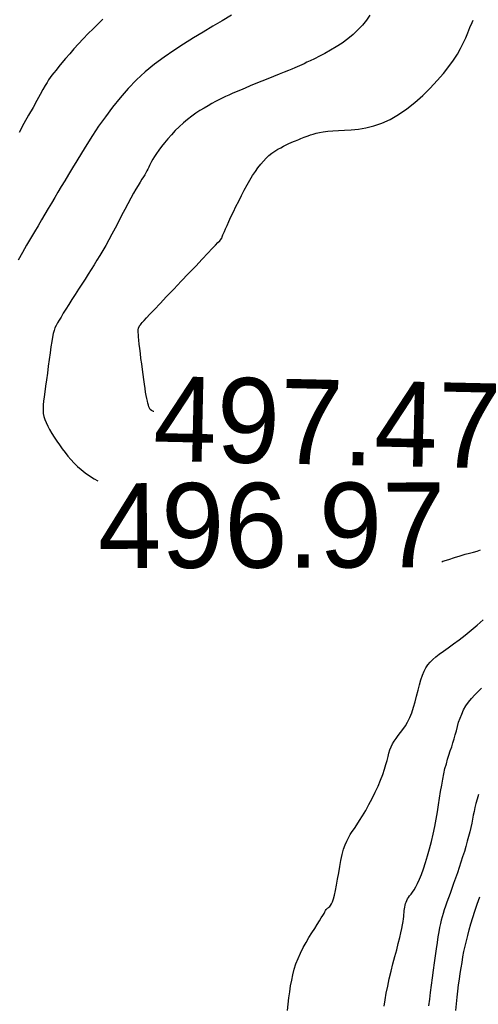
# Model space of a CAD drawing. Header units: millimetres. Extents: x 32690613 to 32693367, y 5343692 to 5344708.
# Tile 279 of 656: x 32692689 to 32692694, y 5344018 to 5344030. Entities that reach past the tile are written whole.
import ezdxf
from ezdxf.enums import TextEntityAlignment as Align

# ---------------------------------------------------------------- set-up
doc = ezdxf.new("R2010")
doc.units = ezdxf.units.MM
doc.header["$LTSCALE"] = 20
for name, color, linetype in [('02-DGM_HL_495.00', 142, 'Continuous'), ('02-DGM_HL_495.50', 152, 'Continuous'), ('02-DGM_HL_496.00', 162, 'Continuous'), ('02-DGM_HL_496.50', 172, 'Continuous'), ('02-DGM_HL_497.00', 182, 'Continuous'), ('02-DGM_HL_497.50', 192, 'Continuous')]:
    doc.layers.add(name, color=color, linetype=linetype)

msp = doc.modelspace()

# ---------------------------------------------------------------- linework, layer by layer
at = {"layer": '02-DGM_HL_495.00', "elevation": 495, "flags": 128}
msp.add_lwpolyline([(32692693.948, 5344018.269), (32692693.956, 5344018.348), (32692693.965, 5344018.425), (32692693.974, 5344018.499), (32692693.983, 5344018.57), (32692693.992, 5344018.639), (32692694.002, 5344018.706), (32692694.012, 5344018.772), (32692694.023, 5344018.836), (32692694.034, 5344018.9), (32692694.046, 5344018.963), (32692694.06, 5344019.026), (32692694.074, 5344019.09), (32692694.091, 5344019.155), (32692694.108, 5344019.222), (32692694.128, 5344019.291), (32692694.15, 5344019.364), (32692694.174, 5344019.44), (32692694.201, 5344019.522), (32692694.231, 5344019.608)], dxfattribs=at)
at = {"layer": '02-DGM_HL_495.50', "elevation": 495.5, "flags": 128}
msp.add_lwpolyline([(32692694.217, 5344020.815), (32692694.2, 5344020.76), (32692694.186, 5344020.709), (32692694.174, 5344020.661), (32692694.164, 5344020.615), (32692694.155, 5344020.57), (32692694.146, 5344020.524), (32692694.137, 5344020.477), (32692694.126, 5344020.428), (32692694.114, 5344020.376), (32692694.1, 5344020.321), (32692694.085, 5344020.264), (32692694.068, 5344020.204), (32692694.05, 5344020.143), (32692694.03, 5344020.08), (32692694.01, 5344020.017), (32692693.989, 5344019.954), (32692693.968, 5344019.891), (32692693.946, 5344019.828), (32692693.924, 5344019.767), (32692693.903, 5344019.707), (32692693.882, 5344019.65), (32692693.863, 5344019.596), (32692693.845, 5344019.545), (32692693.828, 5344019.498), (32692693.813, 5344019.455), (32692693.801, 5344019.414), (32692693.789, 5344019.375), (32692693.778, 5344019.335), (32692693.768, 5344019.293), (32692693.759, 5344019.247), (32692693.749, 5344019.195), (32692693.739, 5344019.137), (32692693.728, 5344019.069), (32692693.717, 5344018.995), (32692693.705, 5344018.915), (32692693.693, 5344018.831), (32692693.681, 5344018.744), (32692693.67, 5344018.656), (32692693.658, 5344018.568), (32692693.648, 5344018.483), (32692693.638, 5344018.402), (32692693.629, 5344018.323)], dxfattribs=at)
at = {"layer": '02-DGM_HL_496.00', "elevation": 496, "flags": 128}
for points in [[(32692689.792, 5344029.952), (32692689.735, 5344029.898), (32692689.676, 5344029.841), (32692689.618, 5344029.783), (32692689.561, 5344029.723), (32692689.505, 5344029.663), (32692689.451, 5344029.604), (32692689.401, 5344029.546), (32692689.353, 5344029.491), (32692689.31, 5344029.44), (32692689.272, 5344029.394), (32692689.24, 5344029.354), (32692689.213, 5344029.321), (32692689.191, 5344029.292), (32692689.171, 5344029.265), (32692689.153, 5344029.238), (32692689.134, 5344029.207), (32692689.112, 5344029.17), (32692689.086, 5344029.124), (32692689.054, 5344029.067), (32692689.015, 5344028.996), (32692688.969, 5344028.914), (32692688.917, 5344028.822), (32692688.862, 5344028.723), (32692688.804, 5344028.619)], [(32692693.107, 5344018.32), (32692693.117, 5344018.395), (32692693.13, 5344018.474), (32692693.147, 5344018.557), (32692693.166, 5344018.644), (32692693.187, 5344018.732), (32692693.209, 5344018.819), (32692693.232, 5344018.904), (32692693.253, 5344018.985), (32692693.272, 5344019.06), (32692693.289, 5344019.128), (32692693.303, 5344019.186), (32692693.314, 5344019.237), (32692693.322, 5344019.28), (32692693.328, 5344019.317), (32692693.332, 5344019.349), (32692693.336, 5344019.376), (32692693.338, 5344019.401), (32692693.34, 5344019.425), (32692693.342, 5344019.447), (32692693.345, 5344019.469), (32692693.348, 5344019.489), (32692693.352, 5344019.51), (32692693.357, 5344019.529), (32692693.363, 5344019.548), (32692693.371, 5344019.567), (32692693.381, 5344019.585), (32692693.393, 5344019.602), (32692693.406, 5344019.621), (32692693.422, 5344019.641), (32692693.439, 5344019.664), (32692693.458, 5344019.692), (32692693.478, 5344019.726), (32692693.499, 5344019.767), (32692693.522, 5344019.816), (32692693.545, 5344019.874), (32692693.569, 5344019.94), (32692693.593, 5344020.014), (32692693.617, 5344020.093), (32692693.64, 5344020.176), (32692693.662, 5344020.261), (32692693.683, 5344020.349), (32692693.702, 5344020.437), (32692693.719, 5344020.524), (32692693.733, 5344020.609), (32692693.747, 5344020.692), (32692693.759, 5344020.773), (32692693.771, 5344020.85), (32692693.783, 5344020.924), (32692693.795, 5344020.994), (32692693.808, 5344021.06), (32692693.822, 5344021.12), (32692693.838, 5344021.177), (32692693.853, 5344021.23), (32692693.869, 5344021.28), (32692693.885, 5344021.329), (32692693.901, 5344021.376), (32692693.916, 5344021.423), (32692693.93, 5344021.47), (32692693.943, 5344021.518), (32692693.956, 5344021.567), (32692693.969, 5344021.616), (32692693.983, 5344021.666), (32692694, 5344021.715), (32692694.019, 5344021.764), (32692694.041, 5344021.812), (32692694.068, 5344021.859), (32692694.1, 5344021.904), (32692694.136, 5344021.948), (32692694.174, 5344021.99), (32692694.214, 5344022.031), (32692694.254, 5344022.069)]]:
    msp.add_lwpolyline(points, dxfattribs=at)
at = {"layer": '02-DGM_HL_496.50', "elevation": 496.5, "flags": 128}
for points in [[(32692691.306, 5344030.001), (32692691.198, 5344029.936), (32692691.087, 5344029.87), (32692690.973, 5344029.802), (32692690.858, 5344029.733), (32692690.742, 5344029.661), (32692690.627, 5344029.586), (32692690.513, 5344029.507), (32692690.401, 5344029.423), (32692690.292, 5344029.334), (32692690.188, 5344029.238), (32692690.088, 5344029.135), (32692689.994, 5344029.027), (32692689.904, 5344028.916), (32692689.821, 5344028.803), (32692689.742, 5344028.691), (32692689.669, 5344028.581), (32692689.602, 5344028.476), (32692689.54, 5344028.376), (32692689.484, 5344028.285), (32692689.433, 5344028.201), (32692689.386, 5344028.123), (32692689.343, 5344028.05), (32692689.302, 5344027.981), (32692689.263, 5344027.914), (32692689.225, 5344027.85), (32692689.187, 5344027.786), (32692689.149, 5344027.721), (32692689.11, 5344027.656), (32692689.07, 5344027.589), (32692689.029, 5344027.519), (32692688.986, 5344027.447), (32692688.941, 5344027.37), (32692688.894, 5344027.29), (32692688.845, 5344027.204), (32692688.793, 5344027.114)], [(32692691.965, 5344018.268), (32692691.975, 5344018.345), (32692691.984, 5344018.419), (32692691.994, 5344018.49), (32692692.004, 5344018.559), (32692692.016, 5344018.626), (32692692.03, 5344018.691), (32692692.047, 5344018.756), (32692692.067, 5344018.82), (32692692.091, 5344018.883), (32692692.119, 5344018.947), (32692692.151, 5344019.01), (32692692.185, 5344019.071), (32692692.219, 5344019.13), (32692692.254, 5344019.186), (32692692.287, 5344019.237), (32692692.317, 5344019.284), (32692692.344, 5344019.325), (32692692.365, 5344019.36), (32692692.383, 5344019.389), (32692692.397, 5344019.412), (32692692.408, 5344019.431), (32692692.416, 5344019.446), (32692692.424, 5344019.458), (32692692.431, 5344019.467), (32692692.438, 5344019.474), (32692692.446, 5344019.481), (32692692.455, 5344019.487), (32692692.465, 5344019.496), (32692692.475, 5344019.508), (32692692.486, 5344019.526), (32692692.497, 5344019.551), (32692692.508, 5344019.584), (32692692.52, 5344019.628), (32692692.532, 5344019.682), (32692692.544, 5344019.746), (32692692.557, 5344019.817), (32692692.57, 5344019.891), (32692692.583, 5344019.966), (32692692.597, 5344020.039), (32692692.612, 5344020.108), (32692692.628, 5344020.169), (32692692.646, 5344020.222), (32692692.664, 5344020.266), (32692692.684, 5344020.306), (32692692.706, 5344020.342), (32692692.73, 5344020.378), (32692692.756, 5344020.416), (32692692.785, 5344020.458), (32692692.817, 5344020.507), (32692692.851, 5344020.564), (32692692.888, 5344020.627), (32692692.925, 5344020.696), (32692692.963, 5344020.769), (32692692.999, 5344020.842), (32692693.033, 5344020.915), (32692693.063, 5344020.986), (32692693.089, 5344021.052), (32692693.11, 5344021.112), (32692693.127, 5344021.167), (32692693.14, 5344021.217), (32692693.152, 5344021.263), (32692693.162, 5344021.304), (32692693.174, 5344021.343), (32692693.187, 5344021.378), (32692693.203, 5344021.412), (32692693.223, 5344021.445), (32692693.246, 5344021.477), (32692693.272, 5344021.51), (32692693.299, 5344021.545), (32692693.327, 5344021.582), (32692693.355, 5344021.623), (32692693.382, 5344021.669), (32692693.408, 5344021.721), (32692693.431, 5344021.779), (32692693.451, 5344021.843), (32692693.47, 5344021.909), (32692693.488, 5344021.976), (32692693.505, 5344022.043), (32692693.522, 5344022.107), (32692693.539, 5344022.167), (32692693.557, 5344022.221), (32692693.575, 5344022.268), (32692693.596, 5344022.308), (32692693.619, 5344022.343), (32692693.646, 5344022.375), (32692693.677, 5344022.405), (32692693.713, 5344022.436), (32692693.755, 5344022.468), (32692693.804, 5344022.504), (32692693.861, 5344022.545), (32692693.923, 5344022.591), (32692693.989, 5344022.64), (32692694.059, 5344022.694), (32692694.13, 5344022.751), (32692694.201, 5344022.811), (32692694.27, 5344022.873)]]:
    msp.add_lwpolyline(points, dxfattribs=at)
at = {"layer": '02-DGM_HL_497.00', "elevation": 497, "flags": 128}
for points in [[(32692692.938, 5344030.001), (32692692.896, 5344029.943), (32692692.849, 5344029.885), (32692692.797, 5344029.828), (32692692.739, 5344029.773), (32692692.676, 5344029.721), (32692692.609, 5344029.672), (32692692.54, 5344029.628), (32692692.472, 5344029.587), (32692692.405, 5344029.55), (32692692.342, 5344029.517), (32692692.285, 5344029.488), (32692692.235, 5344029.464), (32692692.195, 5344029.445), (32692692.162, 5344029.429), (32692692.134, 5344029.416), (32692692.108, 5344029.404), (32692692.081, 5344029.392), (32692692.053, 5344029.38), (32692692.019, 5344029.366), (32692691.977, 5344029.349), (32692691.926, 5344029.328), (32692691.867, 5344029.304), (32692691.803, 5344029.278), (32692691.735, 5344029.251), (32692691.665, 5344029.222), (32692691.595, 5344029.194), (32692691.529, 5344029.167), (32692691.467, 5344029.142), (32692691.412, 5344029.118), (32692691.362, 5344029.097), (32692691.317, 5344029.078), (32692691.275, 5344029.059), (32692691.236, 5344029.041), (32692691.197, 5344029.022), (32692691.159, 5344029.003), (32692691.118, 5344028.982), (32692691.076, 5344028.959), (32692691.031, 5344028.933), (32692690.984, 5344028.906), (32692690.936, 5344028.876), (32692690.887, 5344028.844), (32692690.838, 5344028.809), (32692690.789, 5344028.771), (32692690.74, 5344028.73), (32692690.691, 5344028.686), (32692690.645, 5344028.64), (32692690.6, 5344028.592), (32692690.557, 5344028.545), (32692690.518, 5344028.498), (32692690.482, 5344028.453), (32692690.45, 5344028.41), (32692690.422, 5344028.371), (32692690.399, 5344028.336), (32692690.381, 5344028.305), (32692690.366, 5344028.278), (32692690.353, 5344028.253), (32692690.342, 5344028.229), (32692690.332, 5344028.208), (32692690.322, 5344028.186), (32692690.311, 5344028.165), (32692690.299, 5344028.144), (32692690.285, 5344028.12), (32692690.269, 5344028.095), (32692690.251, 5344028.066), (32692690.23, 5344028.033), (32692690.207, 5344027.995), (32692690.182, 5344027.951), (32692690.153, 5344027.901), (32692690.121, 5344027.843), (32692690.087, 5344027.779), (32692690.051, 5344027.71), (32692690.013, 5344027.638), (32692689.975, 5344027.565), (32692689.936, 5344027.492), (32692689.898, 5344027.42), (32692689.861, 5344027.351), (32692689.825, 5344027.287), (32692689.79, 5344027.227), (32692689.756, 5344027.169), (32692689.722, 5344027.113), (32692689.689, 5344027.058), (32692689.654, 5344027.003), (32692689.619, 5344026.948), (32692689.582, 5344026.89), (32692689.544, 5344026.831), (32692689.506, 5344026.77), (32692689.467, 5344026.709), (32692689.428, 5344026.648), (32692689.392, 5344026.591), (32692689.357, 5344026.536), (32692689.326, 5344026.487), (32692689.299, 5344026.443), (32692689.276, 5344026.406), (32692689.257, 5344026.374), (32692689.241, 5344026.345), (32692689.228, 5344026.315), (32692689.218, 5344026.284), (32692689.208, 5344026.248), (32692689.199, 5344026.206), (32692689.19, 5344026.154), (32692689.18, 5344026.092), (32692689.17, 5344026.021), (32692689.16, 5344025.944), (32692689.149, 5344025.864), (32692689.138, 5344025.783), (32692689.128, 5344025.704), (32692689.118, 5344025.629), (32692689.109, 5344025.562), (32692689.101, 5344025.503), (32692689.094, 5344025.453), (32692689.089, 5344025.41), (32692689.087, 5344025.372), (32692689.087, 5344025.337), (32692689.09, 5344025.304), (32692689.097, 5344025.27), (32692689.108, 5344025.236), (32692689.123, 5344025.198), (32692689.142, 5344025.158), (32692689.164, 5344025.116), (32692689.19, 5344025.072), (32692689.218, 5344025.027), (32692689.248, 5344024.981), (32692689.28, 5344024.936), (32692689.312, 5344024.891), (32692689.346, 5344024.847), (32692689.38, 5344024.804), (32692689.416, 5344024.762), (32692689.454, 5344024.722), (32692689.494, 5344024.682), (32692689.537, 5344024.644), (32692689.584, 5344024.607), (32692689.634, 5344024.571), (32692689.689, 5344024.536), (32692689.732, 5344024.511)], [(32692693.783, 5344023.558), (32692693.798, 5344023.564), (32692693.867, 5344023.587), (32692693.934, 5344023.61), (32692693.999, 5344023.63), (32692694.058, 5344023.647), (32692694.111, 5344023.661), (32692694.158, 5344023.673), (32692694.201, 5344023.685), (32692694.24, 5344023.7)]]:
    msp.add_lwpolyline(points, dxfattribs=at)
at = {"layer": '02-DGM_HL_497.50', "elevation": 497.5, "flags": 128}
msp.add_lwpolyline([(32692690.391, 5344025.329), (32692690.387, 5344025.331), (32692690.365, 5344025.343), (32692690.35, 5344025.355), (32692690.34, 5344025.369), (32692690.333, 5344025.385), (32692690.328, 5344025.404), (32692690.322, 5344025.426), (32692690.316, 5344025.453), (32692690.31, 5344025.484), (32692690.303, 5344025.519), (32692690.296, 5344025.558), (32692690.289, 5344025.602), (32692690.282, 5344025.651), (32692690.274, 5344025.705), (32692690.266, 5344025.764), (32692690.257, 5344025.826), (32692690.249, 5344025.89), (32692690.241, 5344025.953), (32692690.234, 5344026.015), (32692690.227, 5344026.073), (32692690.221, 5344026.125), (32692690.216, 5344026.171), (32692690.213, 5344026.208), (32692690.21, 5344026.238), (32692690.209, 5344026.261), (32692690.208, 5344026.278), (32692690.208, 5344026.291), (32692690.209, 5344026.3), (32692690.21, 5344026.306), (32692690.212, 5344026.311), (32692690.213, 5344026.316), (32692690.215, 5344026.32), (32692690.216, 5344026.324), (32692690.218, 5344026.327), (32692690.22, 5344026.331), (32692690.222, 5344026.335), (32692690.225, 5344026.338), (32692690.227, 5344026.342), (32692690.23, 5344026.346), (32692690.234, 5344026.352), (32692690.243, 5344026.362), (32692690.256, 5344026.378), (32692690.277, 5344026.401), (32692690.307, 5344026.433), (32692690.347, 5344026.477), (32692690.4, 5344026.533), (32692690.466, 5344026.603), (32692690.543, 5344026.684), (32692690.627, 5344026.773), (32692690.715, 5344026.865), (32692690.802, 5344026.956), (32692690.886, 5344027.044), (32692690.962, 5344027.125), (32692691.028, 5344027.194), (32692691.08, 5344027.249), (32692691.119, 5344027.291), (32692691.148, 5344027.322), (32692691.168, 5344027.343), (32692691.181, 5344027.358), (32692691.188, 5344027.367), (32692691.192, 5344027.373), (32692691.194, 5344027.378), (32692691.196, 5344027.383), (32692691.198, 5344027.389), (32692691.202, 5344027.399), (32692691.207, 5344027.412), (32692691.214, 5344027.429), (32692691.224, 5344027.453), (32692691.238, 5344027.483), (32692691.255, 5344027.521), (32692691.276, 5344027.568), (32692691.301, 5344027.622), (32692691.329, 5344027.681), (32692691.359, 5344027.744), (32692691.392, 5344027.809), (32692691.425, 5344027.875), (32692691.458, 5344027.939), (32692691.492, 5344028.001), (32692691.524, 5344028.058), (32692691.556, 5344028.11), (32692691.588, 5344028.159), (32692691.619, 5344028.203), (32692691.651, 5344028.244), (32692691.683, 5344028.281), (32692691.715, 5344028.315), (32692691.748, 5344028.345), (32692691.783, 5344028.373), (32692691.817, 5344028.397), (32692691.852, 5344028.42), (32692691.887, 5344028.439), (32692691.921, 5344028.457), (32692691.953, 5344028.473), (32692691.983, 5344028.487), (32692692.011, 5344028.499), (32692692.037, 5344028.51), (32692692.06, 5344028.52), (32692692.081, 5344028.529), (32692692.102, 5344028.537), (32692692.122, 5344028.546), (32692692.143, 5344028.554), (32692692.164, 5344028.562), (32692692.186, 5344028.571), (32692692.211, 5344028.58), (32692692.238, 5344028.59), (32692692.269, 5344028.6), (32692692.304, 5344028.61), (32692692.344, 5344028.619), (32692692.389, 5344028.627), (32692692.441, 5344028.633), (32692692.5, 5344028.638), (32692692.566, 5344028.642), (32692692.639, 5344028.645), (32692692.718, 5344028.65), (32692692.802, 5344028.659), (32692692.891, 5344028.674), (32692692.983, 5344028.696), (32692693.078, 5344028.728), (32692693.176, 5344028.772), (32692693.274, 5344028.829), (32692693.372, 5344028.897), (32692693.468, 5344028.973), (32692693.561, 5344029.056), (32692693.649, 5344029.142), (32692693.73, 5344029.229), (32692693.804, 5344029.314), (32692693.869, 5344029.396), (32692693.923, 5344029.472), (32692693.968, 5344029.542), (32692694.006, 5344029.608), (32692694.038, 5344029.671), (32692694.066, 5344029.732), (32692694.092, 5344029.793), (32692694.116, 5344029.854), (32692694.142, 5344029.916), (32692694.154, 5344029.943)], dxfattribs=at)

# ---------------------------------------------------------------- texts
at = {"layer": '02-DGM_HL_497.00'}
msp.add_text('496.97', height=1, rotation=0.1442, dxfattribs=at).set_placement((32692691.78, 5344023.989, 497), align=Align.MIDDLE)
at = {"layer": '02-DGM_HL_497.50'}
msp.add_text('497.47', height=1, rotation=358.7196, dxfattribs=at).set_placement((32692692.435, 5344025.204, 497.5), align=Align.MIDDLE)

doc.saveas('drawing.dxf')
